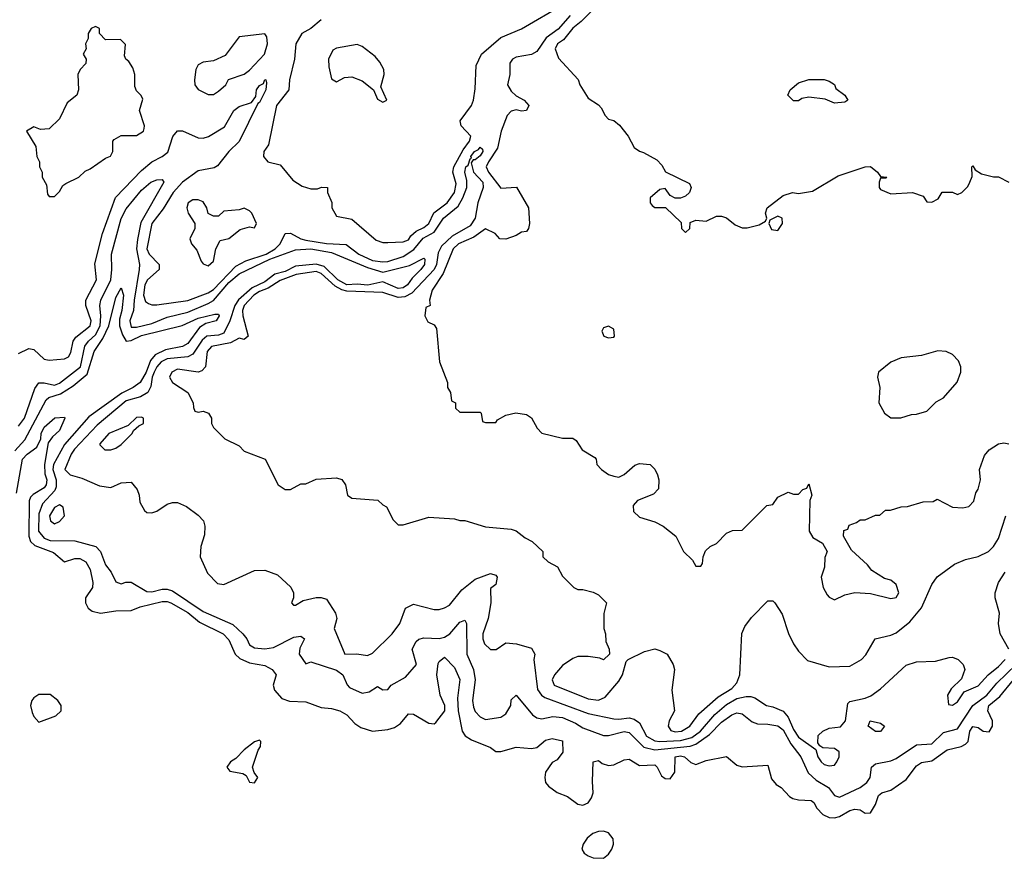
# Model space of a CAD drawing. Header units: inches. Extents: x 2380053 to 2584298, y 380219 to 546618.
# Tile 346 of 656: x 2552115 to 2555952, y 384734 to 388004. Entities that reach past the tile are written whole.
import ezdxf

# ---------------------------------------------------------------- set-up
doc = ezdxf.new("R2010")
doc.units = ezdxf.units.IN
doc.header["$MEASUREMENT"] = 0
doc.layers.add('C5358', color=7, linetype='Continuous')

msp = doc.modelspace()

# ---------------------------------------------------------------- linework, layer by layer
at = {"layer": 'C5358', "color": 2}
for points, elevation in [([(2554390, 388086), (2554302.7, 387997.4), (2554270, 387971.2), (2554234.6, 387925.4), (2554210.8, 387910), (2554202, 387890), (2554214.4, 387854.4), (2554290.9, 387770.9), (2554298, 387750), (2554330, 387698), (2554370, 387672), (2554380.7, 387660.7), (2554396, 387630), (2554410, 387616), (2554430.4, 387610.4), (2554452.5, 387592.5), (2554486, 387550), (2554510, 387506), (2554530, 387491), (2554546.4, 387486.4), (2554597.5, 387457.5), (2554616.8, 387436.8), (2554631.2, 387411.1), (2554725.4, 387365.4), (2554731.3, 387350), (2554724.7, 387330), (2554710, 387315.3), (2554690, 387308), (2554670, 387308), (2554650, 387318), (2554630, 387346), (2554610, 387342), (2554572, 387310), (2554572, 387290), (2554579.6, 387279.6), (2554590, 387272), (2554631.3, 387271.3), (2554692.7, 387212.7), (2554694, 387190), (2554710, 387174), (2554726, 387190), (2554727.3, 387212.7), (2554750, 387222), (2554790, 387218), (2554830, 387238), (2554850, 387238), (2554870, 387231.3), (2554903.6, 387203.6), (2554930, 387192), (2554950, 387192), (2554996.4, 387203.6), (2555022, 387218), (2555026, 387230), (2555022, 387250), (2555028, 387270), (2555090, 387318.8), (2555126, 387330), (2555150, 387326.8), (2555204.7, 387335.3), (2555305.1, 387394.9), (2555410, 387430.8), (2555430, 387431.3), (2555458, 387410), (2555470, 387392), (2555494, 387390), (2555490, 387386), (2555470, 387386), (2555464.7, 387370), (2555464.7, 387350), (2555470, 387342), (2555510, 387324.7), (2555594, 387330), (2555635.3, 387315.3), (2555650, 387294), (2555670, 387292), (2555694.6, 387305.4), (2555710, 387332), (2555750, 387332), (2555770, 387322), (2555786, 387330), (2555810, 387354), (2555818, 387370), (2555827.3, 387392.7), (2555826, 387430), (2555830, 387434), (2555838, 387418), (2555863.6, 387403.6), (2555910, 387391.3), (2555930, 387391), (2555970, 387371)], 22), ([(2553290, 388004), (2553250, 387969.4), (2553214.8, 387950), (2553190.5, 387910), (2553186.4, 387850), (2553166.4, 387770), (2553164, 387730), (2553116, 387670), (2553084.5, 387515.5), (2553066, 387490), (2553064.7, 387470), (2553082, 387450), (2553130, 387438), (2553178.8, 387378.8), (2553215.3, 387355.3), (2553250, 387344.7), (2553275.3, 387344.7), (2553291.6, 387351.6), (2553314, 387350), (2553314, 387330), (2553331.2, 387291.1), (2553331.3, 387270), (2553350, 387238), (2553410, 387226), (2553504.5, 387144.5), (2553530, 387134.8), (2553550, 387134.8), (2553610, 387137.3), (2553630, 387146), (2553639.3, 387160.7), (2553660.7, 387179.3), (2553690, 387193.7), (2553709.6, 387210), (2553728.6, 387251.4), (2553780.7, 387290), (2553809.6, 387330), (2553815.8, 387364.2), (2553803.5, 387410), (2553806.9, 387430), (2553843, 387496.9), (2553867.3, 387530), (2553873.3, 387550), (2553835.1, 387590), (2553832, 387610), (2553875.6, 387670), (2553882.9, 387690), (2553890, 387734), (2553894, 387826), (2553915.1, 387870), (2553990, 387934), (2554070, 387968.9), (2554235.5, 388064.5)], 18), ([(2554259.7, 388020.3), (2554212.8, 387967.2), (2554166.4, 387933.6), (2554130, 387879.7), (2554110, 387868.3), (2554050, 387858), (2554034.9, 387850), (2554025.3, 387834.7), (2554025.7, 387790), (2554016.3, 387750), (2554030, 387724.9), (2554050, 387707.3), (2554081, 387690), (2554098.8, 387670), (2554090.4, 387649.6), (2554070, 387647.3), (2554050, 387652.7), (2554030, 387647.3), (2554014.4, 387630), (2553991.9, 387570), (2553977.5, 387502.5), (2553941.5, 387450), (2553933.1, 387430), (2553942.3, 387410), (2553990, 387346.8), (2554051.2, 387351.1), (2554098, 387270), (2554102, 387210), (2554098, 387190), (2554090, 387178), (2554070, 387175.3), (2554050, 387162), (2554010, 387148.7), (2553986, 387150), (2553968, 387170), (2553930, 387189), (2553884.4, 387155.6), (2553824.9, 387130), (2553804.9, 387110), (2553765.9, 387014.1), (2553722.8, 386950), (2553712, 386910), (2553714, 386890), (2553698, 386882), (2553694, 386850), (2553705.4, 386825.4), (2553730, 386814), (2553739.6, 386799.6), (2553751.3, 386670), (2553782, 386590), (2553782, 386570), (2553794, 386550), (2553798, 386518), (2553814, 386510), (2553814, 386490), (2553830, 386474), (2553910, 386474), (2553914, 386470), (2553918, 386438), (2553930, 386434), (2553970, 386434), (2553976.4, 386443.6), (2554010, 386462), (2554049.1, 386470.9), (2554090, 386464.7), (2554110, 386452), (2554131.2, 386411.1), (2554150, 386392), (2554230, 386372), (2554270, 386372), (2554283.6, 386363.6), (2554307.1, 386327.1), (2554356.9, 386296.9), (2554362, 386290), (2554364.7, 386270), (2554382, 386250), (2554410, 386231.3), (2554430, 386224.7), (2554450, 386221), (2554470, 386230.8), (2554512.3, 386267.7), (2554530, 386274), (2554572, 386270), (2554590, 386252), (2554601, 386230), (2554606, 386210), (2554604.7, 386175.3), (2554585.4, 386154.6), (2554522, 386130), (2554506, 386110), (2554506.8, 386086.8), (2554530, 386064.7), (2554590, 386046), (2554622, 386030), (2554672, 385990), (2554702, 385930), (2554736.9, 385896.9), (2554750, 385874), (2554770, 385874), (2554776.4, 385883.6), (2554778, 385910), (2554787.3, 385932.7), (2554806, 385950), (2554830, 385962), (2554870, 386002), (2554892.7, 386012.7), (2554930, 386014), (2555026, 386110), (2555050, 386114), (2555070, 386142), (2555110, 386162), (2555130, 386154), (2555150, 386154), (2555167.3, 386172.7), (2555182, 386178), (2555190, 386194), (2555202, 386150), (2555194, 386130), (2555192, 386010), (2555205.4, 385985.4), (2555243.6, 385963.6), (2555262, 385930), (2555252.7, 385907.3), (2555252, 385870), (2555238, 385830), (2555246, 385790), (2555262, 385762), (2555270, 385752), (2555290, 385742), (2555330, 385762), (2555370, 385771.3), (2555430, 385766.8), (2555510, 385747.7), (2555530, 385751.3), (2555541.2, 385770), (2555530, 385802), (2555510, 385819), (2555485.2, 385825.2), (2555436.4, 385856.4), (2555419, 385879), (2555356.4, 385936.4), (2555326, 385990), (2555327.3, 386012.7), (2555342, 386018), (2555347.3, 386032.7), (2555376.4, 386043.6), (2555390, 386054), (2555410, 386054), (2555450, 386072), (2555467.3, 386072.7), (2555488.8, 386091.1), (2555508.4, 386091.6), (2555550, 386104.7), (2555574.6, 386105.4), (2555636.4, 386123.6), (2555674.6, 386125.4), (2555690, 386134), (2555750, 386102.8), (2555790, 386101), (2555813.6, 386106.4), (2555832.9, 386127.1), (2555841.2, 386158.8), (2555850, 386174), (2555859, 386210), (2555855.3, 386250), (2555874.6, 386305.4), (2555893.6, 386326.4), (2555929.3, 386350.7), (2555950, 386354), (2555970, 386350.7)], 18), ([(2552110, 386702), (2552150, 386722), (2552170, 386718), (2552210, 386681), (2552230, 386676), (2552290, 386681.6), (2552305.2, 386690), (2552314, 386706), (2552323.6, 386750), (2552334.1, 386765.9), (2552389.7, 386810.3), (2552393.3, 386830), (2552372.6, 386890), (2552373, 386910), (2552414.3, 386990), (2552408.3, 387051.7), (2552437.6, 387170), (2552488.7, 387311.3), (2552590, 387416.4), (2552629.8, 387450.2), (2552670, 387470.4), (2552692.1, 387487.9), (2552712, 387548), (2552729.4, 387570.6), (2552750, 387570.8), (2552810, 387543.6), (2552830, 387542), (2552851.4, 387548.6), (2552913.1, 387586.9), (2552950, 387650.4), (2552970, 387665.3), (2553018.3, 387681.7), (2553035.5, 387704.5), (2553038.4, 387730), (2553050, 387747.3), (2553064.5, 387755.5), (2553070, 387770.6), (2553074, 387770), (2553077.3, 387757.3), (2553073.7, 387730), (2553050, 387681.2), (2553042.5, 387677.5), (2552970.3, 387529.7), (2552930.4, 387490), (2552886.4, 387433.6), (2552873, 387427), (2552810, 387414.3), (2552749.4, 387370.6), (2552712.9, 387330), (2552674, 387266), (2552630.3, 387210), (2552610.3, 387110), (2552619.5, 387090), (2552659.1, 387050), (2552659.1, 387030), (2552613.7, 386990), (2552603.2, 386970), (2552597.5, 386930), (2552605.9, 386905.9), (2552617.3, 386897.3), (2552630, 386891.8), (2552650, 386892), (2552770, 386908.8), (2552850, 386939.6), (2552870, 386952.6), (2552957.1, 387042.9), (2552996.8, 387063.2), (2553075.8, 387090), (2553111.2, 387110), (2553129.7, 387130), (2553150, 387170.5), (2553170, 387172.2), (2553210.7, 387150), (2553230, 387144.7), (2553310, 387131.3), (2553387.7, 387127.7), (2553436.5, 387090), (2553490, 387065.5), (2553530, 387059.3), (2553550, 387061.5), (2553610, 387080.7), (2553651.6, 387108.3), (2553687.8, 387152.2), (2553730, 387175.3), (2553766, 387230), (2553823.2, 387276.8), (2553842.2, 387310), (2553857.6, 387350), (2553857.6, 387377.6), (2553849.7, 387410), (2553854, 387430), (2553863.3, 387436.7), (2553870, 387462), (2553875.3, 387464.7), (2553872.7, 387470), (2553886.9, 387490), (2553902.7, 387497.3), (2553910, 387506.8), (2553918.8, 387498.8), (2553919.3, 387490), (2553910, 387473.2), (2553890, 387457), (2553882, 387458), (2553874.4, 387445.6), (2553883, 387410), (2553920.3, 387370), (2553920.8, 387350), (2553900.7, 387290), (2553890.1, 387229.9), (2553870, 387200.3), (2553800.4, 387159.6), (2553758.9, 387121.1), (2553745.2, 387094.8), (2553739.4, 387050), (2553730.1, 387029.9), (2553642.6, 386937.4), (2553616.1, 386923.9), (2553590, 386921.1), (2553530, 386940.7), (2553390, 386945), (2553370, 386950.5), (2553344.9, 386964.9), (2553290, 387014.8), (2553270, 387022.6), (2553193, 387010), (2553130, 386987.4), (2553083.2, 386956.8), (2553050, 386944.4), (2553026.9, 386930), (2552990.3, 386890), (2552983.2, 386870), (2552984.2, 386850), (2553006, 386770), (2552990, 386757.2), (2552970, 386762), (2552936.5, 386743.5), (2552862, 386730), (2552846, 386710), (2552838.8, 386650), (2552825.2, 386634.8), (2552810, 386629.3), (2552730, 386641.6), (2552707.7, 386630), (2552699.1, 386610), (2552710.8, 386590), (2552770.8, 386550), (2552791.3, 386510), (2552792, 386492), (2552798, 386478), (2552810, 386474), (2552830, 386478), (2552851.3, 386470), (2552862, 386450), (2552862, 386430), (2552870, 386414), (2552914, 386370), (2552970, 386342), (2552990, 386322), (2553071.2, 386291.1), (2553122, 386190), (2553150, 386172), (2553170, 386172), (2553210, 386194), (2553230, 386194), (2553270, 386212), (2553350, 386218), (2553370.8, 386210.8), (2553384.7, 386190), (2553392, 386150), (2553410, 386138), (2553510.9, 386130.9), (2553530, 386112), (2553544.7, 386104.7), (2553570, 386054), (2553590, 386034), (2553610, 386034), (2553710, 386064.7), (2553810, 386058), (2553830, 386051.3), (2553850, 386051.3), (2553930, 386026.8), (2554030, 386018), (2554050, 386011.3), (2554084.5, 385984.5), (2554112, 385970), (2554154, 385930), (2554154, 385910), (2554174, 385890), (2554211.2, 385871.1), (2554230, 385834), (2554274, 385790), (2554290, 385782), (2554310, 385782), (2554350, 385772), (2554370, 385762), (2554402, 385730), (2554391.6, 385688.4), (2554391.3, 385630), (2554398, 385610), (2554399.6, 385579.6), (2554412, 385550), (2554414, 385530), (2554390, 385508.7), (2554375.3, 385515.3), (2554330, 385521.2), (2554290, 385521.2), (2554270, 385513.2), (2554230, 385486), (2554199.1, 385450), (2554190.6, 385430), (2554197.3, 385410), (2554330, 385356.5), (2554370, 385350.4), (2554396.9, 385363.1), (2554450, 385424.7), (2554464, 385450), (2554478, 385502), (2554486, 385510), (2554550, 385541), (2554590, 385550.8), (2554610, 385544.7), (2554638, 385530), (2554661, 385490), (2554666.8, 385470), (2554656, 385390), (2554667.3, 385310), (2554645.5, 385270), (2554642, 385250), (2554653, 385233), (2554670, 385228), (2554694, 385230), (2554726.6, 385250), (2554761.7, 385298.3), (2554836.4, 385363.6), (2554890, 385396.4), (2554910, 385418), (2554921.3, 385450), (2554929.4, 385610.6), (2554941.5, 385638.5), (2554966.6, 385673.4), (2555030, 385738), (2555050, 385738), (2555058, 385730), (2555086.8, 385686.8), (2555110.7, 385610.7), (2555130.7, 385570.7), (2555150, 385542), (2555185.4, 385505.4), (2555270, 385480.7), (2555350, 385484), (2555395.3, 385510), (2555412.9, 385527.1), (2555449.4, 385590.6), (2555510, 385604), (2555530, 385613.4), (2555583.3, 385656.7), (2555629.6, 385710.4), (2555670, 385802), (2555690, 385831.3), (2555758.6, 385881.4), (2555800.2, 385899.8), (2555850, 385910.8), (2555890, 385930.7), (2555910, 385950.7), (2555930, 385981), (2555958.4, 386070)], 14), ([(2552110, 386419.3), (2552134.3, 386450), (2552174.1, 386565.9), (2552190, 386588.2), (2552210, 386588.8), (2552250, 386579.6), (2552270, 386586.7), (2552351.8, 386650), (2552369.1, 386730.9), (2552382.6, 386750), (2552410, 386775.3), (2552428.2, 386810), (2552431.7, 386850), (2552427.1, 386890), (2552431.2, 386910), (2552469.7, 386990), (2552474.7, 387030), (2552473, 387090), (2552510.8, 387229.2), (2552530, 387266), (2552590, 387339.3), (2552626.6, 387370), (2552650, 387379.3), (2552670, 387381), (2552676.3, 387370), (2552586.8, 387213.2), (2552573.5, 387146.5), (2552570.2, 387110), (2552582.3, 387050), (2552580.9, 387030), (2552560.7, 386910), (2552558.3, 386870), (2552544.4, 386830), (2552550, 386805.3), (2552570, 386805.3), (2552630, 386819.7), (2552690, 386844.7), (2552770, 386863.2), (2552850, 386897.8), (2552870.5, 386909.5), (2552930, 386978.9), (2552970, 387012.8), (2553090.2, 387070.2), (2553190, 387106.3), (2553250, 387110.9), (2553330, 387096.5), (2553470, 387038.2), (2553530, 387019.5), (2553634.3, 387045.7), (2553690, 387074.8), (2553694, 387070), (2553692.7, 387050), (2553678, 387030), (2553643.9, 386996.1), (2553626.7, 386970), (2553610, 386958.5), (2553590, 386956), (2553530, 386982), (2553471.4, 386968.6), (2553430, 386972.8), (2553389.9, 386969.9), (2553354.7, 386990), (2553301.7, 387041.7), (2553270, 387050.8), (2553190, 387043.1), (2553150, 387022.4), (2553108.8, 387011.2), (2553070, 386982), (2553021.4, 386958.6), (2552967.8, 386912.2), (2552953.5, 386890), (2552934.2, 386830), (2552910, 386781.7), (2552890, 386773.8), (2552843.7, 386770), (2552825.6, 386754.4), (2552790, 386700.5), (2552770.2, 386689.8), (2552690, 386681.8), (2552666.5, 386670), (2552649, 386651), (2552639.3, 386630), (2552631.2, 386610), (2552626.7, 386573.3), (2552614, 386550), (2552585.9, 386534.1), (2552530, 386517.6), (2552417.1, 386422.9), (2552328.8, 386330), (2552315.3, 386310), (2552291.3, 386250), (2552312, 386230), (2552356.8, 386216.8), (2552426.4, 386186.4), (2552470, 386180.7), (2552510, 386198.8), (2552550, 386201), (2552572.8, 386172.8), (2552580.7, 386150), (2552583, 386123), (2552601, 386090), (2552610, 386082.8), (2552630, 386080.7), (2552650, 386087.3), (2552690, 386114.8), (2552710, 386121), (2552730, 386121), (2552765.4, 386105.4), (2552810, 386072), (2552830.7, 386050.7), (2552836, 386030), (2552835.3, 385995.3), (2552820.7, 385950), (2552818.8, 385910), (2552846.4, 385846.4), (2552885.4, 385805.4), (2552910, 385802), (2553030, 385856), (2553070, 385858), (2553119.8, 385839.8), (2553171.2, 385791.1), (2553182, 385770), (2553182, 385750), (2553174, 385730), (2553182, 385722), (2553190, 385722), (2553220.2, 385739.8), (2553270, 385751.3), (2553290, 385751.3), (2553310, 385744.7), (2553346, 385690), (2553351.3, 385670), (2553341, 385630), (2553382, 385530), (2553428.8, 385531.1), (2553470, 385525.5), (2553490, 385534), (2553566, 385610), (2553596, 385650), (2553618, 385710), (2553650, 385724.7), (2553730, 385704.7), (2553750, 385704.7), (2553770, 385711), (2553790, 385721), (2553838.3, 385781.7), (2553890, 385822.8), (2553950, 385844.9), (2553970, 385838.8), (2553975.5, 385830), (2553970, 385802), (2553950, 385786), (2553950.6, 385730.6), (2553940.7, 385670), (2553920.5, 385610), (2553920.4, 385590), (2553926.7, 385570), (2553950, 385548.4), (2553971.3, 385548.7), (2554010, 385574.8), (2554050.8, 385570.8), (2554110, 385554), (2554122, 385530), (2554118, 385510), (2554133.1, 385393.1), (2554148.2, 385370), (2554161.8, 385361.8), (2554330, 385299.5), (2554430, 385278), (2554450, 385276.3), (2554490, 385282), (2554510, 385276.3), (2554530, 385262.8), (2554557.6, 385210), (2554590, 385192.8), (2554610.2, 385190.2), (2554690, 385193.7), (2554734.4, 385205.6), (2554768.5, 385230), (2554824.4, 385295.6), (2554870, 385334.7), (2554910, 385356.9), (2554945.5, 385365.5), (2554964.9, 385364.9), (2554979.8, 385359.8), (2555024.7, 385330), (2555050, 385324.9), (2555090, 385308.4), (2555110, 385284.4), (2555130, 385236.4), (2555150, 385207.2), (2555218, 385158), (2555224.9, 385130), (2555238.8, 385110), (2555250, 385100.7), (2555270, 385094.8), (2555290, 385098), (2555299, 385110), (2555308.7, 385130), (2555308, 385150), (2555290, 385162), (2555245.2, 385165.2), (2555232.9, 385172.9), (2555225.2, 385185.2), (2555226.6, 385213.4), (2555245.2, 385230), (2555270, 385242), (2555313.1, 385246.9), (2555332.8, 385270), (2555342.5, 385337.5), (2555350, 385346), (2555410, 385358.8), (2555431.7, 385368.3), (2555470, 385394.8), (2555570, 385486.8), (2555610, 385501), (2555683.6, 385503.6), (2555736.9, 385516.9), (2555750, 385518), (2555772, 385510), (2555792, 385490), (2555798, 385470), (2555785.4, 385434.6), (2555745.4, 385394.6), (2555731.3, 385370), (2555734, 385334), (2555750, 385332), (2555770, 385344.7), (2555796, 385384), (2555850, 385407.3), (2555889.6, 385450.4), (2555930, 385482.4), (2555955.6, 385510)], 10), ([(2552096.4, 386323.6), (2552134.6, 386365.4), (2552217.6, 386522.4), (2552228.8, 386531.2), (2552274.5, 386545.5), (2552323.8, 386576.2), (2552377.4, 386622.6), (2552405.7, 386710), (2552438.6, 386761.4), (2552461.8, 386810), (2552490, 386921), (2552510, 386958), (2552519.3, 386930), (2552512.6, 386870), (2552503.8, 386836.2), (2552504.4, 386810), (2552515.1, 386775.1), (2552530, 386750.4), (2552550, 386752.9), (2552590, 386772.1), (2552747.9, 386812.1), (2552810, 386840.3), (2552875.5, 386855.5), (2552890, 386856), (2552892.7, 386850), (2552881, 386830), (2552840.9, 386819.1), (2552816.1, 386803.9), (2552770, 386741.3), (2552750, 386729.7), (2552683.8, 386716.2), (2552642.3, 386697.7), (2552624.3, 386675.7), (2552608.2, 386630), (2552584.2, 386590), (2552557.1, 386570), (2552512.6, 386547.4), (2552384.6, 386455.4), (2552290, 386348.2), (2552246.4, 386270), (2552244.6, 386250), (2552256.8, 386210), (2552257.4, 386182.6), (2552251.5, 386168.5), (2552204.2, 386115.8), (2552190, 386077.2), (2552188.4, 386010), (2552210, 385982), (2552233.5, 385973.5), (2552330, 385972), (2552411.3, 385950), (2552430.5, 385930.5), (2552450, 385878), (2552471, 385850), (2552490, 385812), (2552510, 385804.7), (2552529, 385811), (2552550, 385810.5), (2552610, 385774.6), (2552630, 385772.8), (2552670, 385783.6), (2552690, 385783.6), (2552710, 385777.4), (2552830, 385696.1), (2552945.4, 385645.4), (2552984.4, 385610), (2553000.5, 385590), (2553010, 385566.8), (2553030, 385554.8), (2553070, 385550.6), (2553103.7, 385556.3), (2553183.2, 385596.8), (2553210, 385601), (2553224.7, 385590), (2553206.8, 385553.2), (2553204, 385530), (2553230, 385492), (2553250, 385501), (2553350, 385467.3), (2553374, 385450), (2553390.6, 385410.6), (2553400.5, 385400.5), (2553450, 385378), (2553477, 385383), (2553510, 385404.7), (2553530, 385391.3), (2553550, 385392), (2553562, 385410), (2553618.9, 385441.1), (2553662, 385490), (2553645.1, 385550), (2553659.7, 385580.3), (2553671.1, 385588.9), (2553690, 385593.4), (2553750, 385591.8), (2553770, 385596.5), (2553790.8, 385609.2), (2553830, 385654.9), (2553850, 385662.8), (2553856.4, 385650), (2553857.1, 385530), (2553883.7, 385470), (2553890.5, 385430), (2553879.5, 385350), (2553883.7, 385323.7), (2553890, 385306.8), (2553910, 385286), (2553930, 385276), (2553990, 385284.7), (2554010, 385298), (2554029, 385330), (2554030, 385352), (2554050, 385370.7), (2554113.8, 385293.8), (2554130, 385281.6), (2554150, 385277.6), (2554192.1, 385287.9), (2554230, 385283.6), (2554281.2, 385261.2), (2554310, 385243.1), (2554390, 385213.4), (2554410, 385213.1), (2554470, 385228.2), (2554490, 385225), (2554547.1, 385167.1), (2554590, 385157.7), (2554727.9, 385172.1), (2554750, 385179.2), (2554802.8, 385217.2), (2554850, 385265.3), (2554890, 385294), (2554910, 385301.6), (2554930, 385297.1), (2554970, 385266.8), (2554990, 385258.8), (2555030, 385257.6), (2555070, 385250.3), (2555090, 385234.9), (2555120.2, 385180.2), (2555158.8, 385130), (2555187.6, 385067.6), (2555219.1, 385039.1), (2555266.4, 385010), (2555290, 384978.8), (2555310, 384973.4), (2555390, 385010.3), (2555416.3, 385030), (2555429.6, 385050), (2555434, 385090), (2555450, 385102.8), (2555510, 385114.9), (2555530, 385123.8), (2555610, 385177.1), (2555670, 385180.3), (2555714.7, 385225.3), (2555770, 385238.7), (2555829.7, 385330), (2555883.9, 385370), (2555922.9, 385417.1), (2555998, 385490)], 6), ([(2552102.4, 386157.6), (2552125.4, 386290), (2552143.7, 386310), (2552182, 386338), (2552198, 386370), (2552199, 386390), (2552210, 386414.8), (2552251.3, 386451.3), (2552290, 386454), (2552291.3, 386450), (2552270, 386402), (2552242.5, 386377.5), (2552225.4, 386354.6), (2552212.2, 386270), (2552213.2, 386233.2), (2552220.3, 386210), (2552218, 386190), (2552210, 386178.4), (2552167.3, 386152.7), (2552157.3, 386142.7), (2552152.4, 386127.6), (2552150.2, 385990.2), (2552157.1, 385970), (2552173.5, 385953.5), (2552246.9, 385926.9), (2552290, 385890.7), (2552330, 385903), (2552350, 385903.8), (2552372.2, 385890), (2552390, 385861), (2552399.5, 385810), (2552398.7, 385790), (2552371.6, 385750), (2552371.4, 385730), (2552382, 385710), (2552398, 385698), (2552430, 385690.2), (2552490, 385699.5), (2552550, 385700.7), (2552584.9, 385715.1), (2552670, 385736), (2552690, 385736), (2552704, 385730), (2552770, 385693.4), (2552815.6, 385655.6), (2552907.3, 385610), (2552930, 385586.8), (2552954.4, 385530), (2552973.3, 385513.3), (2553010, 385496), (2553070, 385486.4), (2553099.1, 385470), (2553114.9, 385450), (2553103, 385410), (2553108.2, 385390), (2553136.9, 385356.9), (2553167, 385347), (2553230, 385344.4), (2553290, 385322.8), (2553330, 385318.8), (2553362, 385310), (2553390, 385294), (2553420.5, 385260.5), (2553444.8, 385244.8), (2553490, 385230.4), (2553550, 385236.9), (2553575.2, 385244.8), (2553599.5, 385260.5), (2553630, 385297.3), (2553650, 385296.3), (2553710, 385261.6), (2553730, 385259.1), (2553736.6, 385263.4), (2553772, 385310), (2553772.3, 385330), (2553753.6, 385370), (2553740.9, 385450), (2553746.3, 385493.7), (2553750, 385502), (2553770, 385518), (2553810, 385478.8), (2553830, 385432), (2553821.7, 385358.3), (2553823.1, 385310), (2553839.5, 385230), (2553851.6, 385211.6), (2553876.2, 385196.2), (2553950, 385166), (2553971, 385151), (2553990, 385150.8), (2554050, 385167.3), (2554110, 385162.8), (2554130, 385166.8), (2554164.7, 385195.3), (2554190, 385202), (2554230, 385192), (2554231.3, 385148.7), (2554210, 385118), (2554190, 385108), (2554164.7, 385070), (2554161, 385050), (2554164.7, 385030), (2554175.3, 385015.3), (2554210, 384991), (2554250, 384974.8), (2554290, 384946), (2554310, 384941), (2554330, 384951), (2554342.7, 384970), (2554349.3, 384990), (2554346.6, 385033.4), (2554350, 385110.8), (2554370, 385116), (2554384.7, 385104.7), (2554410, 385096), (2554430, 385098.8), (2554470, 385118.8), (2554490, 385121), (2554530, 385096.3), (2554590, 385099.1), (2554599.1, 385090), (2554616.1, 385056.1), (2554630, 385045.5), (2554650, 385043.8), (2554667.8, 385070), (2554670, 385130.3), (2554690, 385134), (2554706, 385130), (2554730, 385107.7), (2554750, 385100.5), (2554790, 385116.3), (2554870, 385131), (2554910, 385098), (2554930, 385091.3), (2555030, 385098), (2555044.8, 385044.8), (2555062.8, 385022.7), (2555083, 385010), (2555115.3, 384975.3), (2555127.3, 384967.3), (2555150, 384962.4), (2555199.8, 384959.8), (2555210, 384952), (2555221, 384930), (2555245.5, 384905.5), (2555270, 384893.4), (2555290, 384892.7), (2555310, 384897.1), (2555350, 384920.4), (2555370, 384925.5), (2555390, 384922.8), (2555410, 384911), (2555430, 384911.3), (2555450, 384944.7), (2555461.2, 384978.8), (2555475.3, 384990), (2555510, 385000.4), (2555570, 385042), (2555610, 385095.5), (2555630, 385108.2), (2555670, 385114.9), (2555730, 385157), (2555784, 385170), (2555800.6, 385179.4), (2555811.3, 385190), (2555818, 385230), (2555830, 385248), (2555850, 385243.8), (2555870, 385230.4), (2555892.5, 385227.5), (2555906.3, 385250), (2555905.6, 385270), (2555887.8, 385310), (2555891.8, 385330), (2555934.5, 385365.5), (2555988.1, 385430)], 2), ([(2555969.4, 385550), (2555936, 385610), (2555929.2, 385650), (2555932.7, 385690), (2555916, 385750), (2555916, 385770), (2555929.3, 385810), (2555955.1, 385850)], 10)]:
    msp.add_lwpolyline(points, dxfattribs=dict(at, elevation=elevation))
for points, elevation in [([(2552410, 387978), (2552394, 387970), (2552382, 387950), (2552382, 387930), (2552372, 387910), (2552374, 387890), (2552362, 387870), (2552374, 387850), (2552372.7, 387832.7), (2552351.3, 387810), (2552341, 387790), (2552344.7, 387730), (2552338, 387710), (2552299.6, 387680.4), (2552270, 387618), (2552230, 387578), (2552196.4, 387576.4), (2552170, 387586), (2552142, 387570), (2552178, 387510), (2552182, 387470), (2552192, 387450), (2552192, 387430), (2552202, 387410), (2552202, 387390), (2552219.6, 387359.6), (2552223.6, 387323.6), (2552230, 387314), (2552250, 387314), (2552270, 387334), (2552283.1, 387356.9), (2552294.6, 387365.4), (2552346, 387390), (2552370, 387414), (2552390, 387422), (2552450, 387464.7), (2552468.4, 387471.6), (2552478, 387490), (2552478, 387530), (2552483.1, 387536.9), (2552510, 387552), (2552570, 387552), (2552598, 387570), (2552600.4, 387579.6), (2552602, 387590), (2552582, 387650), (2552594.6, 387694.6), (2552588.4, 387708.4), (2552570, 387726), (2552563.1, 387743.1), (2552564, 387790), (2552556.5, 387816.5), (2552540.4, 387840.4), (2552528, 387850), (2552523.1, 387863.1), (2552527.3, 387907.3), (2552507.3, 387927.3), (2552450, 387926), (2552426, 387950), (2552426, 387970)], 18), ([(2553070, 387948.7), (2552970, 387937.2), (2552915.5, 387864.5), (2552870, 387844), (2552830, 387839), (2552810, 387828), (2552801, 387810), (2552796, 387770), (2552798, 387750), (2552810, 387732), (2552850, 387712), (2552870, 387712), (2552890, 387724.7), (2552918, 387750), (2552929.1, 387770.9), (2552990, 387791.3), (2553010, 387806.8), (2553069.4, 387870), (2553080.7, 387910), (2553077.5, 387937.5)], 18), ([(2553430, 387906.6), (2553350, 387892.7), (2553335.3, 387884.7), (2553318, 387850), (2553319.6, 387819.6), (2553330, 387774), (2553350, 387762), (2553381.2, 387778.8), (2553410, 387781), (2553450, 387766), (2553494, 387730), (2553510, 387694), (2553530, 387682), (2553546, 387690), (2553522, 387742), (2553535.3, 387790), (2553534, 387810), (2553518.6, 387838.6), (2553500.1, 387860.1), (2553450, 387899.3)], 22), ([(2555290, 387679), (2555254.6, 387694.6), (2555190, 387702), (2555163.6, 387696.4), (2555150, 387688), (2555130, 387688), (2555108, 387710), (2555118, 387730), (2555150, 387758), (2555190, 387771.3), (2555250.7, 387770.7), (2555270, 387764.7), (2555290, 387751.3), (2555296, 387736), (2555331, 387710), (2555342, 387690), (2555330, 387682)], 22), ([(2552810, 387301.2), (2552790, 387301.2), (2552771.3, 387290), (2552766, 387270), (2552771, 387250), (2552798, 387210), (2552798, 387190), (2552778, 387150), (2552784.7, 387130), (2552805.4, 387105.4), (2552822, 387062), (2552830, 387052), (2552850, 387044.7), (2552870, 387062), (2552879, 387110), (2552896.4, 387143.6), (2552930, 387151.3), (2552973.6, 387186.4), (2553010, 387196), (2553030, 387192), (2553037.2, 387210), (2553019.3, 387250), (2553010, 387259.3), (2552990, 387269.3), (2552970, 387262.7), (2552910, 387258), (2552890, 387238), (2552870, 387238), (2552849, 387249), (2552844, 387270), (2552830, 387293.2)], 18), ([(2555070, 387238), (2555038, 387222), (2555034, 387210), (2555045.4, 387185.4), (2555070, 387182), (2555088, 387210), (2555086, 387230)], 22), ([(2554410, 386808.7), (2554390, 386802), (2554384, 386790), (2554392, 386770), (2554410, 386764), (2554430, 386766), (2554433.2, 386770), (2554430, 386798)], 22), ([(2555692.9, 386712.9), (2555630, 386695.1), (2555550, 386685.2), (2555510, 386669), (2555462, 386630), (2555458, 386610), (2555466.8, 386570), (2555462.8, 386510), (2555484.7, 386470), (2555510, 386451.3), (2555548.4, 386451.6), (2555590, 386464.7), (2555610, 386466), (2555650, 386478), (2555686.3, 386513.7), (2555715.3, 386530), (2555768.8, 386591.1), (2555782, 386630), (2555782, 386650), (2555773.6, 386673.6), (2555750, 386698), (2555726, 386710)], 22), ([(2552590, 386454), (2552570, 386452.7), (2552538, 386422), (2552462, 386390), (2552426.8, 386350), (2552426.8, 386346.8), (2552447.3, 386327.3), (2552470, 386326.8), (2552490, 386333.4), (2552510, 386347.7), (2552553.2, 386390), (2552558, 386402), (2552579, 386421), (2552598, 386430), (2552598, 386450)], 14), ([(2552270, 386112.7), (2552250, 386102.7), (2552230.7, 386070), (2552234.8, 386050), (2552250, 386039.1), (2552270, 386047.7), (2552289, 386070), (2552284, 386104)], 10), ([(2552233.3, 385373.3), (2552190, 385373), (2552170, 385360.5), (2552162.3, 385350), (2552157.3, 385330), (2552163.5, 385303.5), (2552170, 385287.7), (2552190, 385265.5), (2552255.3, 385290), (2552277.2, 385310), (2552276, 385330), (2552263.7, 385350)], 2), ([(2555450, 385229.4), (2555422, 385250), (2555428.7, 385270), (2555470, 385261), (2555484.7, 385250), (2555470, 385229.4)], 6), ([(2553050, 385195.3), (2553030, 385188.7), (2552990, 385157), (2552956.7, 385123.3), (2552936.3, 385110), (2552922, 385090), (2552933.7, 385073.7), (2552984.9, 385064.9), (2552997.6, 385057.6), (2553010, 385031.3), (2553030, 385028.5), (2553042.7, 385050), (2553029.3, 385069.3), (2553022.9, 385090), (2553043.7, 385156.3), (2553053.2, 385170), (2553055.3, 385190)], 2), ([(2554390, 384839.7), (2554370, 384838.9), (2554348.8, 384831.1), (2554326.4, 384813.6), (2554310.3, 384790), (2554305.5, 384770), (2554315.1, 384755.1), (2554330, 384743.6), (2554350, 384736.9), (2554390, 384734.4), (2554410, 384750.4), (2554422.7, 384770), (2554428.6, 384790), (2554428.3, 384810), (2554410, 384833.3)], 2)]:
    msp.add_lwpolyline(points, close=True, dxfattribs=dict(at, elevation=elevation))

doc.saveas('drawing.dxf')
